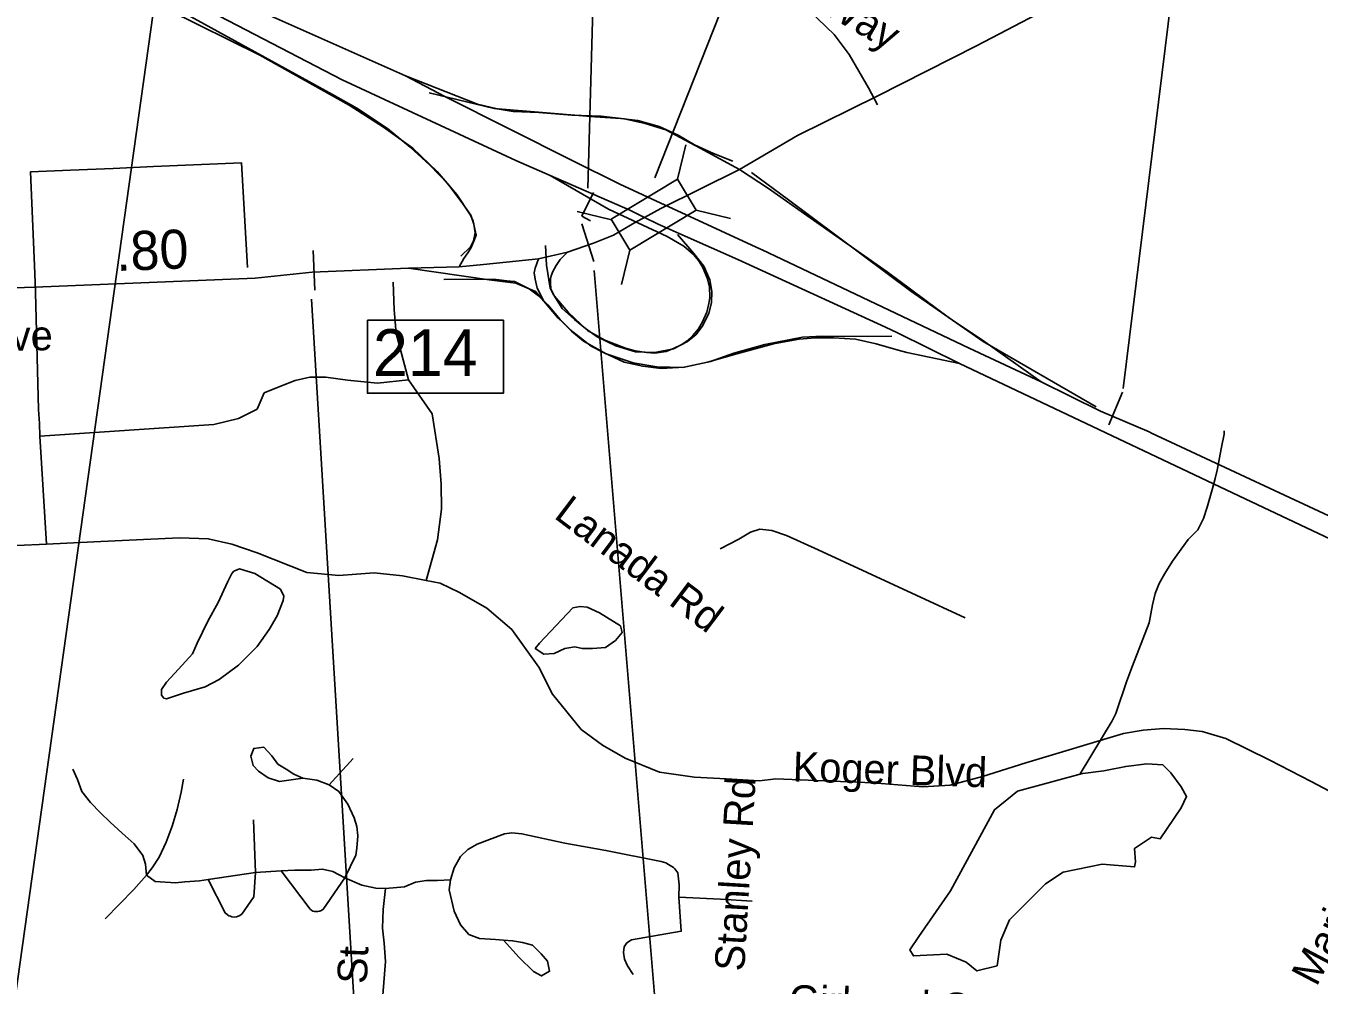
# Model space of a CAD drawing. Extents: x 1662474 to 1856135, y 779280 to 917889.
# Drawn here: x 1734515 to 1738651, y 838168 to 841234 of the extents above; entities that cross this region are included whole.
import ezdxf

# ---------------------------------------------------------------- set-up
doc = ezdxf.new("R2010")
doc.units = 0
for name, color, linetype in [('Exist Hydrographic Misc Water Feature', 7, 'Continuous'), ('Exist Hydrographic Pond Under 1500 Sq Ft', 7, 'Continuous'), ('Exist Road Non-System Type 51', 7, 'Continuous'), ('Exist Road Non-System Type 51 Label', 7, 'Continuous'), ('Exist Road Primary Interstate Divided Center Attributed', 7, 'Continuous'), ('Exist Road Primary Interstate Interchange CELL', 7, 'Continuous'), ('Exist Road Primary Interstate Ramp 1 Lane Attributed', 7, 'Continuous'), ('Exist Road Primary Interstate Structure Cantilever Sign CELL', 7, 'Continuous'), ('Exist Road Primary Interstate Structure Cantilever Sign Number Label', 7, 'Continuous'), ('Exist Road Primary Interstate Structure Ovrhead Sign CELL', 7, 'Continuous'), ('Exist Road Secondary Mileage Hundredths English Label', 7, 'Continuous'), ('Exist Road Secondary Structure Ovrhead Sign CELL', 7, 'Continuous'), ('Exist Road Secondary Structure Ovrhead Sign Number Label', 7, 'Continuous'), ('Exist Road Secondary Structure Standard Bridge CELL', 7, 'Continuous'), ('Exist Road Secondary Structure Standard Bridge Number Label', 7, 'Continuous'), ('Exist Road Secondary Type 51 Divided Attributed', 7, 'Continuous'), ('Exist Road Secondary Type 51 Label', 7, 'Continuous'), ('Exist Road Secondary Type 51 Undivided 4 Lane Attributed', 7, 'Continuous')]:
    doc.layers.add(name, color=color, linetype=linetype)

msp = doc.modelspace()

# ---------------------------------------------------------------- linework, layer by layer
at = {"layer": 'Exist Hydrographic Misc Water Feature'}
msp.add_lwpolyline([(1737886.7, 838842.8), (1737989.1, 839012.7), (1738001.2, 839036.3), (1738036.2, 839140.6), (1738054.5, 839187.9), (1738107.8, 839325.4), (1738118.7, 839383.5), (1738126.9, 839419.5), (1738139.2, 839451.2), (1738157.4, 839482.8), (1738181.8, 839522.5), (1738232.5, 839592.1), (1738263, 839623.4), (1738281.3, 839659.2), (1738293.4, 839695), (1738310, 839755.4), (1738318.4, 839787.3), (1738324.5, 839813.4), (1738339.3, 839887), (1738347.7, 839928.7), (1738347.9, 839939.3)], dxfattribs=at)
at = {"layer": 'Exist Hydrographic Pond Under 1500 Sq Ft'}
for points in [[(1735195.2, 839190), (1735255.1, 839249.8), (1735293.1, 839304.1), (1735318.5, 839347.6), (1735338.5, 839396.6), (1735340.3, 839411.1), (1735329.4, 839432.8), (1735247.8, 839483.5), (1735198.9, 839498), (1735180.7, 839490.8), (1735173.5, 839483.5), (1735160.8, 839458.2), (1735130, 839391.1), (1735097.3, 839331.3), (1735062.9, 839260.7), (1735048.4, 839226.2), (1735003, 839177.3), (1734965, 839135.6), (1734948.7, 839112.1), (1734948.7, 839093.9), (1734955.9, 839084.9), (1734965, 839083.1), (1735019.4, 839101.2), (1735088.3, 839121.1), (1735133.6, 839144.7), (1735195.2, 839190)], [(1736417.1, 839315.6), (1736350, 839357.3), (1736310.6, 839375.8), (1736287.5, 839378.1), (1736264.4, 839373.5), (1736157.9, 839260.1), (1736144, 839244), (1736171.8, 839225.5), (1736204.2, 839227.8), (1736238.9, 839244), (1736271.3, 839248.6), (1736294.4, 839244), (1736326.8, 839244), (1736368.5, 839246.3), (1736400.9, 839269.4), (1736421.7, 839294.8), (1736417.1, 839315.6)], [(1737894.8, 838843.8), (1737686.2, 838787.5), (1737612.9, 838728.3), (1737472, 838469.2), (1737370.6, 838322.7), (1737342.4, 838280.4), (1737353.6, 838260.7), (1737460.7, 838266.3), (1737522.7, 838241), (1737556.6, 838212.8), (1737621.4, 838229.7), (1737632.7, 838311.4), (1737660.8, 838376.2), (1737776.4, 838491.7), (1737832.8, 838528.3), (1737956.8, 838553.7), (1738061.1, 838545.2), (1738063.9, 838562.1), (1738061.1, 838604.4), (1738114.6, 838641), (1738142.8, 838635.4), (1738210.4, 838734), (1738227.3, 838770.6), (1738210.4, 838801.6), (1738176.6, 838846.6), (1738151.2, 838872), (1738100.5, 838874.8), (1738032.9, 838866.4), (1737962.4, 838852.3), (1737886.7, 838842.8)]]:
    msp.add_lwpolyline(points, dxfattribs=at)
at = {"layer": 'Exist Road Non-System Type 51'}
for p, q in [((1737238.6, 840981.4), (1737209.8, 841035.7)), ((1736176.6, 840531.4), (1736180.1, 840468.8)), ((1734545.8, 840381.1), (1734543.9, 840441.7)), ((1734581.1, 839577.2), (1734559.6, 839922.2)), ((1735485.6, 838808.2), (1735561.5, 838891.9)), ((1735249.1, 838528.1), (1735243.1, 838695.9)), ((1735249.1, 838528.1), (1735097.8, 838505)), ((1735331.6, 838533.4), (1735249.1, 838528.1))]:
    msp.add_line(p, q, dxfattribs=at)
for points in [[(1737209.8, 841035.7), (1737148.4, 841142.2), (1737099.8, 841205.8), (1737021.4, 841281.9), (1736832.1, 841388.2), (1736457.9, 841593.9), (1736405.1, 841614.1), (1736351, 841618.1), (1736251, 841614.1)], [(1735906.6, 840497.6), (1735937.6, 840527.2), (1735947.1, 840546.2), (1735951.8, 840572.4), (1735947.6, 840599.4), (1735938.6, 840628.6), (1735907.6, 840671.9), (1735864.4, 840728.6), (1735807.6, 840788.2), (1735743.9, 840846.2), (1735672.2, 840905.8), (1735573.6, 840970.9), (1735495.4, 841014.1), (1735031.6, 841269.5), (1734862.6, 841360.1), (1734652.6, 841487.4)], [(1736776.4, 840801.8), (1736714.5, 840825.7), (1736653.6, 840853), (1736601.1, 840884.2), (1736540.2, 840912.6), (1736472.5, 840931.4), (1736417.4, 840938.2), (1736335, 840943.5), (1736012.9, 840969.2), (1735804.8, 841019.4)], [(1735223.6, 840461.1), (1735204.5, 840796.2), (1734923.4, 840784.5), (1734794.4, 840778.2), (1734658.1, 840772.2), (1734530.5, 840767.2), (1734543.9, 840441.7)], [(1737937.9, 840016), (1737576.9, 840224.4), (1737345.6, 840385.5), (1736953.9, 840677.4), (1736835.8, 840765.1)], [(1736180.1, 840468.8), (1736191.6, 840395), (1736203.5, 840373.2), (1736230.5, 840329.9), (1736269.9, 840294.8), (1736305.4, 840265.9), (1736342.6, 840239.4), (1736402.4, 840211.2), (1736464.4, 840192.1), (1736527.1, 840189.8), (1736586.4, 840201.5), (1736630.8, 840225.2), (1736657.5, 840246.4), (1736678.2, 840273.2), (1736699.8, 840314.2), (1736708.4, 840349.4), (1736709, 840384.2), (1736702.1, 840421.8), (1736683.2, 840466.1), (1736651, 840506.2), (1736599.5, 840566.6)], [(1735852.4, 840423.1), (1736010.9, 840424.1), (1736053.4, 840418.4), (1736078, 840416.8), (1736124.8, 840393.4), (1736154.4, 840370.9), (1736184.1, 840341.9), (1736223.9, 840294.8), (1736260.1, 840258.2), (1736298.2, 840225.7), (1736371.1, 840185.2), (1736457.9, 840156.7), (1736533.4, 840144.4), (1736615.9, 840142), (1736705, 840160.9), (1736779.4, 840187.7), (1736878, 840214.9), (1736998.5, 840238.2), (1737063.4, 840241.9), (1737132.4, 840240.7), (1737285.1, 840241.7)], [(1734559.6, 839922.2), (1734558.4, 839963.2), (1734555.8, 840007.9), (1734545.8, 840381.1)], [(1735689.9, 840414.7), (1735693.5, 840325.9), (1735699.9, 840250.1), (1735738.6, 840101.9)], [(1735738.6, 840101.9), (1735640, 840092.1), (1735543.9, 840101.5), (1735474.9, 840111), (1735423.6, 840111), (1735376.4, 840100.2), (1735333.1, 840082.9), (1735277.8, 840060.9)], [(1735738.6, 840101.9), (1735814.2, 839993.4), (1735837.4, 839851.4)], [(1735277.8, 840060.9), (1735254.6, 840008.9), (1735194.9, 839979.2), (1735116.1, 839959.9), (1734559.6, 839922.2)], [(1735837.4, 839851.4), (1735842.9, 839769.2), (1735843.9, 839688.9), (1735832.1, 839590.5), (1735795.4, 839460.9)], [(1735795.4, 839460.9), (1735719.5, 839475.9), (1735628.6, 839485), (1735515.6, 839476.9), (1735413.8, 839486.6), (1735255.4, 839549.1), (1735174.4, 839576.9), (1735098.5, 839594.5), (1735007.9, 839597.1), (1734891.4, 839591.6), (1734732.9, 839585), (1734581.1, 839577.2)], [(1736736, 839562.4), (1736795.1, 839593.4), (1736832.9, 839615.5), (1736862.8, 839624.7), (1736900.9, 839621), (1736948.1, 839605), (1737049.1, 839559.4), (1737519.1, 839341.8)], [(1734581.1, 839577.2), (1734486.4, 839572.7), (1734418.8, 839567.8), (1734345.8, 839551.2), (1734267, 839526.8), (1734201, 839486.1), (1734114, 839423.9), (1734056.2, 839357.5), (1733999.1, 839276.4), (1733962.6, 839200.2), (1733932.6, 839108.7), (1733893.6, 838341.8)], [(1736860.9, 838821), (1736754.6, 838827.2), (1736653.6, 838832.5), (1736541.5, 838848.2), (1736432.1, 838893.2), (1736358.9, 838934.9), (1736291.4, 838985), (1736199.5, 839097.1), (1736156.2, 839184), (1736069.6, 839303.9), (1735989.9, 839372.9), (1735902.1, 839422.9), (1735840, 839452.8), (1735795.4, 839460.9)], [(1738930.1, 838658), (1738626, 838818.4), (1738493.8, 838886.4), (1738353, 838956.4), (1738276.9, 838978.2), (1738221.9, 838985), (1738153.9, 838987.7), (1738088.5, 838982.9), (1738026, 838971.7), (1737713.4, 838877.9), (1737574.9, 838834.1), (1737471.6, 838806.2), (1737384.2, 838801.9), (1737223.9, 838814.7), (1736913.6, 838826.8), (1736860.9, 838821)], [(1735400.6, 838829.4), (1735326.4, 838818.6), (1735289.9, 838829.9), (1735259.6, 838851.2), (1735242.4, 838869.9), (1735234.5, 838899.8), (1735243.9, 838924.2), (1735276.1, 838928.1), (1735301.9, 838901), (1735320.9, 838874), (1735347.9, 838858), (1735372.2, 838841.8), (1735400.6, 838829.4)], [(1734900.9, 838518.7), (1734898.2, 838554.6), (1734888.9, 838581.4), (1734861.5, 838619.7), (1734823.6, 838653.5), (1734784.4, 838688.7), (1734754.4, 838718.4), (1734722.1, 838750.9), (1734694.1, 838786.9), (1734680.6, 838824.4), (1734665.4, 838858.2)], [(1734900.9, 838518.7), (1734919, 838542), (1734941, 838576.9), (1734964.1, 838624.2), (1734983.6, 838675.4), (1734999.4, 838729.4), (1735011.6, 838784.5), (1735019.8, 838825.8)], [(1735485.6, 838808.2), (1735445.2, 838822.9), (1735400.6, 838829.4)], [(1735535.8, 838510.5), (1735570.9, 838582.7), (1735574.1, 838605.2), (1735576.8, 838644.4), (1735573.9, 838675.1), (1735565.1, 838701.9), (1735544.6, 838746.2), (1735515.6, 838786.4), (1735485.6, 838808.2)], [(1736603.8, 838449.1), (1736604.2, 838487.7), (1736600.1, 838526.5), (1736591.1, 838538.9), (1736586.6, 838543.4), (1736570.6, 838553.5), (1736561.8, 838558.5), (1736546.5, 838562.5), (1736370.4, 838597.9), (1736238.4, 838621.8), (1736101.1, 838650.7), (1736069.1, 838653.9), (1736045.8, 838650.7), (1735958.6, 838618.1), (1735928.6, 838601.6), (1735904.8, 838578.2), (1735885.4, 838542), (1735872.8, 838504.4)], [(1734900.9, 838518.7), (1734860.1, 838473), (1734768.8, 838379)], [(1735097.8, 838505), (1735070.6, 838501.4), (1735023.4, 838497.4), (1734993.8, 838494.2), (1734929.2, 838498.9), (1734900.9, 838518.7)], [(1735249.1, 838528.1), (1735243.9, 838450.2), (1735206.4, 838394.5), (1735197.8, 838389), (1735188.5, 838386.1), (1735182.8, 838385), (1735173.6, 838386.1), (1735169.4, 838387.9), (1735164.4, 838389.2), (1735158.6, 838392.9), (1735153.1, 838398.4), (1735097.8, 838505)], [(1735535.8, 838510.5), (1735496.6, 838531), (1735464.1, 838537.8), (1735427.4, 838534.7), (1735374.9, 838534.9), (1735331.6, 838533.4)], [(1735535.8, 838510.5), (1735467.5, 838411), (1735460.6, 838406), (1735454.4, 838403.9), (1735448.9, 838402.9), (1735442.6, 838402.4), (1735438.1, 838403.2), (1735433.4, 838404.5), (1735429.5, 838406.4), (1735424, 838410.8), (1735331.6, 838533.4)], [(1735665.4, 838476.7), (1735634.4, 838477.9), (1735589.9, 838487.4), (1735535.8, 838510.5)], [(1735665.4, 838476.7), (1735657.9, 838409.7), (1735656.2, 838349.4), (1735661, 838301.6), (1735665.6, 838243.6), (1735635.8, 837866.9)], [(1735872.8, 838504.4), (1735831.9, 838502.4), (1735796.6, 838502.4), (1735761.5, 838497.1), (1735726.4, 838482.2), (1735665.4, 838476.7)], [(1735872.8, 838504.4), (1735869.4, 838472.2), (1735884.6, 838404.2), (1735905.4, 838360.1), (1735931.9, 838329.7), (1735965.9, 838316.5), (1736017.4, 838313.7), (1736042.6, 838311.2)], [(1736457.5, 838201.1), (1736439.1, 838228.9), (1736430, 838250.4), (1736426, 838271.9), (1736428.6, 838289.8), (1736437.4, 838302.6), (1736452.2, 838312.4), (1736610.9, 838339.7), (1736603.8, 838449.1)], [(1736838.1, 838435.7), (1736736.5, 838442.2), (1736603.8, 838449.1)], [(1736042.6, 838311.2), (1736071.8, 838309.2), (1736103.5, 838303.9), (1736135.8, 838294.8), (1736163.1, 838267.2), (1736183.2, 838244.1), (1736190.1, 838211.9), (1736164.4, 838196.9), (1736138.6, 838211.6), (1736092.8, 838256.4), (1736042.6, 838311.2)]]:
    msp.add_lwpolyline(points, dxfattribs=at)
at = {"layer": 'Exist Road Primary Interstate Divided Center Attributed'}
for points in [[(1735729, 841074), (1734847, 841467.7), (1734372.9, 841685.3), (1733510.1, 842083), (1733364.7, 842152.4)], [(1734817.7, 841402.7), (1735134.8, 841265), (1735526.5, 841061.2), (1736036.4, 840825), (1736081.9, 840803)], [(1736532.5, 840673.4), (1736414.2, 840728), (1736264.7, 840802.7), (1735854.6, 841007.7), (1735729, 841074)], [(1736081.9, 840803), (1736192.4, 840755.5)], [(1736192.4, 840755.5), (1736446.5, 840644.9), (1736493.7, 840621.7)], [(1736610.4, 840637.5), (1736532.5, 840673.4)], [(1737762.7, 840095.7), (1737531.4, 840203.6), (1736869.9, 840517.5), (1736864.1, 840520.2), (1736610.4, 840637.5)], [(1736493.7, 840621.7), (1736537.5, 840599.6)], [(1736537.5, 840599.6), (1736623.7, 840561.7), (1736792.4, 840486.8), (1737264.6, 840270.9), (1737302.7, 840252.7), (1737500.6, 840154.4)], [(1737500.6, 840154.4), (1738414.6, 839721.6), (1738901.6, 839491.4), (1739314.5, 839295.9), (1739920.7, 839034.3), (1740734.3, 838647.5), (1741752.1, 838170.6)], [(1743464, 837722.9), (1743085.4, 837740.5), (1742959.6, 837754.7), (1742842.9, 837779.4), (1742728.8, 837809.2), (1742614.1, 837846.8), (1742502.6, 837888.3), (1742338, 837960.9), (1742143.5, 838052.9), (1741794, 838218.6), (1740934.2, 838617.7), (1740219.6, 838970.4), (1739930.3, 839085), (1739366.3, 839340.5), (1739141.8, 839445.6), (1738886.7, 839570.4), (1738791.6, 839616.9), (1738115.3, 839932.1), (1738107.7, 839935.6), (1737952, 840002.3), (1737762.7, 840095.7)]]:
    msp.add_lwpolyline(points, dxfattribs=at)
at = {"layer": 'Exist Road Primary Interstate Interchange CELL'}
msp.add_lwpolyline([(1735607.7, 840292.6), (1736042.6, 840292.6), (1736042.6, 840059.3), (1735607.7, 840059.3)], close=True, dxfattribs=at)
at = {"layer": 'Exist Road Primary Interstate Ramp 1 Lane Attributed'}
for points in [[(1734817.7, 841402.7), (1734954.6, 841293.1), (1734970.3, 841285.3), (1735263.6, 841140.5), (1735549.1, 840980), (1735658.6, 840909.6), (1735752.4, 840843.1), (1735830.7, 840768.7), (1735893.2, 840694.4), (1735937.5, 840629.2), (1735946.2, 840609.5), (1735951.4, 840584), (1735955.1, 840564.6), (1735948, 840545.7), (1735938.7, 840523), (1735928.6, 840507.9), (1735916, 840490.3), (1735901.3, 840463.8)], [(1736797.4, 840774.2), (1736671.5, 840843.1), (1736562, 840901.8), (1736495.5, 840921.3), (1736429, 840937), (1736354.7, 840944.8), (1736260.9, 840948.7), (1736155.3, 840956.6), (1736073.1, 840960.5), (1736022.3, 840968.3), (1735959.7, 840984), (1735729, 841074)], [(1736192.4, 840755.5), (1736378, 840647.9), (1736566.4, 840560.7), (1736619.5, 840530), (1736651.5, 840501.6), (1736666.3, 840483.8), (1736679.3, 840463.5), (1736695.1, 840425.7), (1736701.6, 840400.8), (1736702.8, 840365.2), (1736698.9, 840346.1), (1736692.7, 840319.1), (1736679.3, 840287.4), (1736665.9, 840265.4), (1736648.1, 840244.4), (1736630.3, 840227.3), (1736610.6, 840214.1), (1736588.8, 840204), (1736562.5, 840192.6), (1736526.8, 840187.2), (1736500.1, 840189.8), (1736464.3, 840195), (1736432.6, 840203.1), (1736366.5, 840228.7), (1736311.7, 840260), (1736249.1, 840318.7), (1736206.1, 840369.6), (1736194.4, 840393.1), (1736192.5, 840411.6), (1736192.8, 840425.3), (1736194.9, 840435.2), (1736200.4, 840449.1), (1736211.3, 840467.9), (1736224.1, 840486.6), (1736247.3, 840510.3)], [(1737762.7, 840095.7), (1737574.9, 840228.7), (1737469.3, 840299.1), (1737269.9, 840447.8), (1737023.5, 840620), (1736890.5, 840713.9), (1736797.4, 840774.2)], [(1736171.2, 840353.8), (1736150.8, 840395.8), (1736144.1, 840424.3), (1736141.3, 840444.2), (1736144.2, 840459), (1736149.1, 840473.8), (1736154.6, 840489)], [(1735739, 840459.7), (1735997.2, 840422.5), (1736082.5, 840411), (1736145.1, 840384.5), (1736171.2, 840353.8)], [(1736171.2, 840353.8), (1736217.8, 840299.1), (1736264.8, 840256.1), (1736323.3, 840210.1), (1736362.1, 840189.2), (1736429, 840158.3), (1736488.2, 840145.6), (1736546.4, 840138.7), (1736620.7, 840142.6), (1736695, 840158.3), (1736788.8, 840185.7), (1736906.2, 840217), (1736988.3, 840232.6), (1737039.1, 840236.5), (1737097.8, 840236.5), (1737168.2, 840232.6), (1737234.7, 840217), (1737305.1, 840197.4), (1737332.5, 840189.6), (1737500.6, 840154.4)]]:
    msp.add_lwpolyline(points, dxfattribs=at)
at = {"layer": 'Exist Road Primary Interstate Structure Cantilever Sign CELL'}
for q in [(1736330.5, 840700.7), (1736321.2, 840611.1)]:
    msp.add_line((1736292.8, 840625.3), q, dxfattribs=at)
at = {"layer": 'Exist Road Primary Interstate Structure Cantilever Sign Number Label'}
msp.add_line((1736312.7, 840715), (1736401.3, 843876.4), dxfattribs=at)
at = {"layer": 'Exist Road Primary Interstate Structure Ovrhead Sign CELL'}
for p, q in [((1738024.1, 840074.4), (1738612.4, 844832.1)), ((1734922.7, 841275.2), (1734451.4, 837916.4)), ((1737978.8, 839958), (1738022.4, 840063.2))]:
    msp.add_line(p, q, dxfattribs=at)
at = {"layer": 'Exist Road Secondary Structure Ovrhead Sign CELL'}
for p, q in [((1736293.1, 840600.6), (1736331.8, 840480.2)), ((1735433.5, 840515.6), (1735439.1, 840389.2))]:
    msp.add_line(p, q, dxfattribs=at)
at = {"layer": 'Exist Road Secondary Structure Ovrhead Sign Number Label'}
for p, q in [((1736332.6, 840451.5), (1736562.6, 837700.5)), ((1735428.3, 840360.5), (1735616.4, 837277))]:
    msp.add_line(p, q, dxfattribs=at)
at = {"layer": 'Exist Road Secondary Structure Standard Bridge CELL'}
for p, q in [((1736626.2, 840853.7), (1736599.1, 840743.8)), ((1736388.1, 840613.7), (1736278.2, 840640.7)), ((1736769, 840617.6), (1736659.1, 840644.7)), ((1736446.7, 840516.8), (1736419.7, 840406.9))]:
    msp.add_line(p, q, dxfattribs=at)
msp.add_lwpolyline([(1736659.1, 840644.7), (1736447, 840516.4), (1736387, 840615.5), (1736599.1, 840743.8)], close=True, dxfattribs=at)
at = {"layer": 'Exist Road Secondary Structure Standard Bridge Number Label'}
msp.add_line((1736527, 840748.4), (1737361.1, 842860.3), dxfattribs=at)
at = {"layer": 'Exist Road Secondary Type 51 Divided Attributed'}
for points in [[(1736545.4, 840649.9), (1736493.7, 840621.7)], [(1736493.7, 840621.7), (1736467.4, 840607.3)]]:
    msp.add_lwpolyline(points, dxfattribs=at)
at = {"layer": 'Exist Road Secondary Type 51 Undivided 4 Lane Attributed'}
for points in [[(1737796.5, 841295.3), (1737555.2, 841169.8), (1737237.4, 841008.9), (1736983.2, 840883.2), (1736797.4, 840774.2)], [(1736797.4, 840774.2), (1736545.4, 840649.9)], [(1736467.4, 840607.3), (1736394.2, 840564.9), (1736330.2, 840539.1), (1736247.3, 840510.3), (1736154.6, 840489), (1735978.5, 840470.9), (1735901.3, 840463.8)], [(1735901.3, 840463.8), (1735739, 840459.7)], [(1735739, 840459.7), (1735431.3, 840446), (1735248.8, 840427.6), (1734543.5, 840398.8), (1733509, 840365), (1733354.1, 840339.2), (1733247.2, 840320.8), (1733211.5, 840312.2)]]:
    msp.add_lwpolyline(points, dxfattribs=at)

# ---------------------------------------------------------------- texts
at = {"layer": 'Exist Road Non-System Type 51 Label'}
for s, rotation, p in [('Big Tree Way', 329.7442, (1736609.5, 841540.1)), ('Lanada Rd', 322.9842, (1736200.5, 839663.2)), ('Koger Blvd', 358.2397, (1736966.8, 838818.9)), ('Stanley Rd', 86.5871, (1736812.4, 838210.2)), ('Marithe Ct', 62.3759, (1738642.6, 838160)), ('Fentress St', 87.6287, (1735583.7, 837641.1)), ('Girbaud Ct', 357.2364, (1736953.3, 838074.4))]:
    msp.add_text(s, height=95, rotation=rotation, dxfattribs=at).set_placement(p)
at = {"layer": 'Exist Road Primary Interstate Interchange CELL'}
msp.add_text('214', height=150, dxfattribs=at).set_placement((1735625.3, 840114.2))
at = {"layer": 'Exist Road Secondary Mileage Hundredths English Label'}
msp.add_text('.80', height=125, rotation=2.2559, dxfattribs=at).set_placement((1734805.4, 840450))
at = {"layer": 'Exist Road Secondary Type 51 Label'}
msp.add_text('W Wendover Ave', height=95, rotation=0.7682, dxfattribs=at).set_placement((1733613.5, 840183.9))

doc.saveas('drawing.dxf')
